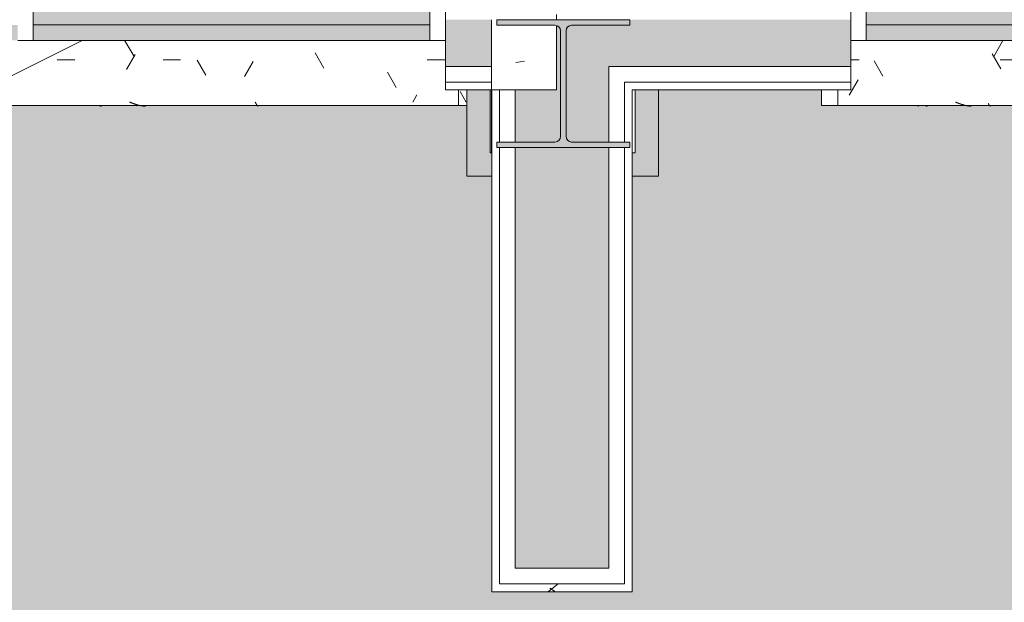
# Model space of a CAD drawing. Header units: millimetres. Extents: x -18260 to 188148, y -14086 to 2351883.
# Tile 500 of 592: x 66534 to 68427, y -9333 to -8213. Entities that reach past the tile are written whole.
import ezdxf

# ---------------------------------------------------------------- set-up
doc = ezdxf.new("R2010")
doc.units = ezdxf.units.MM
for name, color, linetype, lineweight in [('A-FLOR-PATT', 8, 'Continuous', 18), ('A-GLAZ', 151, 'Continuous', 9), ('A-GLAZ-SILL', 1, 'Continuous', 9), ('A-WALL', 113, 'Continuous', 18), ('A-WALL-PATT', 111, 'Continuous', 25), ('S-COLS', 52, 'Continuous', 9)]:
    doc.layers.add(name, color=color, linetype=linetype, lineweight=lineweight)
pattern_1 = [(50, (0, 0), (728.737, -63.756), [76.2, -838.2]), (355, (0, 0), (-140.972, 764.228), [60.96, -670.56]), (100.451, (60.7, -5.3), (587.77, 700.467), [64.76, -712.36]), (46.184, (0, 203.2), (1084.316, -168.17), [114.3, -1257.3]), (96.636, (90.4, 189.2), (949.61, 989.71), [97.14, -1068.54]), (351.184, (0, 203.2), (949.62, 989.7), [91.44, -1005.84]), (21, (101.6, 152.4), (606.458, -409.06), [76.2, -838.2]), (326, (101.6, 152.4), (247.208, 736.753), [60.96, -670.56]), (71.451, (152.14, 118.3), (853.668, 327.685), [64.76, -712.36]), (37.5, (0, 0), (12.3547, 338.22), [33.528, -628.904, 33.528, -647.192, -673.1]), (37.5, (0, 0), (12.3547, 338.22), [-1343.152, 33.528, -639.572]), (7.5, (0, 0), (267.279, 400.722), [33.528, -354.584, 33.528, -613.664, -256.54]), (7.5, (0, 0), (267.279, 400.722), [-1035.304, 33.528, -223.012]), (327.5, (-226.57, 0), (542.3633, -22.9153), [33.528, -220.472, 33.528, -758.952, -1051.56]), (327.5, (-226.57, 0), (542.3633, -22.9153), [-1046.48, 33.528, -1018.032]), (317.5, (-328.17, 0), (592.517, 101.707), [33.528, -296.672, 33.528, -492.76, -746.76]), (317.5, (-328.17, 0), (592.517, 101.707), [-856.488, 33.528, -713.232])]

# ---------------------------------------------------------------- blocks, each defined once
blk = doc.blocks.new('FP_111-PLANTA DE IMPERMEABILIZAÇÃO - 1 PAV_')
at = {"layer": 'A-GLAZ-SILL', "color": 90, "lineweight": 5}
blk.add_line((-1626.3, 107.5), (-1642, 107.5), dxfattribs=at)
at = {"layer": 'A-GLAZ-SILL', "lineweight": 5}
for p, q in [((-941.7, 107.5), (-941.5, 107.6)), ((-941.5, 107.6), (-941.3, 107.6)), ((-941.3, 107.6), (-941.1, 107.7)), ((-941.1, 107.7), (-940.9, 107.8)), ((-940.9, 107.8), (-940.7, 107.9)), ((-940.7, 107.9), (-940.5, 107.9)), ((-940.5, 107.9), (-940.4, 108)), ((-940.4, 108), (-940.2, 108.1)), ((-940.2, 108.1), (-940, 108.1)), ((-940, 108.1), (-939.8, 108.2)), ((-939.8, 108.2), (-939.6, 108.3)), ((-939.6, 108.3), (-939.4, 108.3)), ((-939.4, 108.3), (-939.2, 108.4)), ((-939.2, 108.4), (-939, 108.4)), ((-939, 108.4), (-938.8, 108.4)), ((-938.8, 108.4), (-938.6, 108.5)), ((-938.6, 108.5), (-938.5, 108.5)), ((-938.5, 108.5), (-938.3, 108.5)), ((-938.3, 108.5), (-938.1, 108.6)), ((-938.1, 108.6), (-937.9, 108.6)), ((-937.9, 108.6), (-937.7, 108.6)), ((-937.7, 108.6), (-937.5, 108.6)), ((-937.5, 108.6), (-937.3, 108.6)), ((-937.3, 108.6), (-937.1, 108.7)), ((-937.1, 108.7), (-936.9, 108.7))]:
    blk.add_line(p, q, dxfattribs=at)
blk = doc.blocks.new('CC_PEITORIL - PEITORIL-V110-PLANTA DE IMPERMEABILIZAÇÃO - 1 PAV_')
at = {"layer": 'A-GLAZ-SILL', "lineweight": 5}
h = blk.add_hatch(dxfattribs=at)
h.set_pattern_fill('FP_58', color=256, style=0, pattern_type=2)
h.set_pattern_definition([(180, (13961.38, -8270.33), (-406.4, -101.6), [33.528, -271.272, 33.528, -1896.872]), (180, (13961.38, -8270.33), (-406.4, -101.6), [-338.328, -271.272, 33.528, -576.072, -1016]), (180, (13961.38, -8270.33), (-406.4, -101.6), [-1219.2, 33.528, -271.272, 33.528, -677.672]), (180, (13961.38, -8270.33), (-406.4, -101.6), [-1557.528, -169.672, 33.528, -474.472]), (300, (13808.98, -8321.13), (291.1882, -301.1527), [33.528, -271.272, 33.528, -1896.872]), (300, (13808.98, -8321.13), (291.1882, -301.1527), [-338.328, -271.272, 33.528, -576.072, -1016]), (300, (13808.98, -8321.13), (291.1882, -301.1527), [-1219.2, 33.528, -271.272, 33.528, -677.672]), (300, (13808.98, -8321.13), (291.1882, -301.1527), [-1557.528, -169.672, 33.528, -474.472]), (60, (13758.18, -8524.33), (115.2118, 402.7527), [33.528, -271.272, 33.528, -271.272, -1625.6]), (60, (13758.18, -8524.33), (115.2118, 402.7527), [-609.6, 33.528, -576.072, 33.528, -271.272, -711.2]), (60, (13758.18, -8524.33), (115.2118, 402.7527), [-1524, 33.528, -169.672, 33.528, -474.472])])
h.paths.add_polyline_path([(-1642, 101), (-1642, 77.5), (-1626.3, 78), (-1626.3, 101)])
h.paths.add_polyline_path([(1623.7, 101), (1623.7, 77.5), (1644.5, 77.5), (1644.5, 101)])
h = blk.add_hatch(dxfattribs=at)
h.set_pattern_fill('FP_59', color=256, style=0, pattern_type=2)
h.set_pattern_definition([(36.87, (13326.38, -9857.83), (-4762.4943, -3175.0085), [793.75, -7143.75]), (26.565, (12373.9, -9381.6), (1587.5, 1587.5), [1774.88, -1774.88]), (18.435, (12373.9, -8587.83), (3174.997, 1587.503), [1004.02, -4016.09])])
h.paths.add_polyline_path([(-1642, 101), (-1642, 77.5), (-1626.3, 78), (-1626.3, 101)])
h.paths.add_polyline_path([(1623.7, 101), (1623.7, 77.5), (1644.5, 77.5), (1644.5, 101)])
at = {"layer": 'A-GLAZ', "color": 90, "lineweight": 5}
blk.add_blockref('FP_111-PLANTA DE IMPERMEABILIZAÇÃO - 1 PAV_', (0, 0), dxfattribs=at)
blk = doc.blocks.new('FP_113-PLANTA DE IMPERMEABILIZAÇÃO - 1 PAV_')
at = {"layer": 'A-GLAZ-SILL', "lineweight": 5}
for p, q in [((1469.8, 107.5), (1470, 107.6)), ((1470, 107.6), (1470.2, 107.6)), ((1470.2, 107.6), (1470.4, 107.7)), ((1470.4, 107.7), (1470.6, 107.8)), ((1470.6, 107.8), (1470.8, 107.9)), ((1470.8, 107.9), (1471, 107.9)), ((1471, 107.9), (1471.2, 108)), ((1471.2, 108), (1471.3, 108.1)), ((1471.3, 108.1), (1471.5, 108.1)), ((1471.5, 108.1), (1471.7, 108.2)), ((1471.7, 108.2), (1471.9, 108.3)), ((1471.9, 108.3), (1472.1, 108.3)), ((1472.1, 108.3), (1472.3, 108.4)), ((1472.3, 108.4), (1472.5, 108.4)), ((1472.5, 108.4), (1472.7, 108.4)), ((1472.7, 108.4), (1472.9, 108.5)), ((1472.9, 108.5), (1473, 108.5)), ((1473, 108.5), (1473.2, 108.5)), ((1473.2, 108.5), (1473.4, 108.6)), ((1473.4, 108.6), (1473.6, 108.6)), ((1473.6, 108.6), (1473.8, 108.6)), ((1473.8, 108.6), (1474, 108.6)), ((1474, 108.6), (1474.2, 108.6)), ((1474.2, 108.6), (1474.4, 108.7)), ((1474.4, 108.7), (1474.6, 108.7)), ((1487.8, 107.5), (1488, 107.6)), ((1488, 107.6), (1488.1, 107.8)), ((1488.1, 107.8), (1488.2, 107.9)), ((1488.2, 107.9), (1488.3, 108)), ((1488.3, 108), (1488.5, 108.1)), ((1488.5, 108.1), (1488.6, 108.2)), ((1488.6, 108.2), (1488.7, 108.3)), ((1488.7, 108.3), (1488.9, 108.4)), ((1488.9, 108.4), (1489, 108.4)), ((1489, 108.4), (1489.1, 108.5)), ((1489.1, 108.5), (1489.3, 108.5)), ((1489.3, 108.5), (1489.4, 108.6)), ((1489.4, 108.6), (1489.5, 108.6)), ((1489.5, 108.6), (1489.7, 108.6)), ((1489.7, 108.6), (1489.8, 108.7))]:
    blk.add_line(p, q, dxfattribs=at)
at = {"layer": 'A-GLAZ-SILL', "color": 90, "lineweight": 5}
blk.add_line((1675, 107.5), (1644, 107.5), dxfattribs=at)
blk = doc.blocks.new('CC_PEITORIL - PEITORIL-V112-PLANTA DE IMPERMEABILIZAÇÃO - 1 PAV_')
at = {"layer": 'A-GLAZ-SILL', "lineweight": 5}
h = blk.add_hatch(dxfattribs=at)
h.set_pattern_fill('FP_61', color=256, style=0, pattern_type=2)
h.set_pattern_definition([(180, (17960.39, -8270.33), (-406.4, -101.6), [33.528, -271.272, 33.528, -1896.872]), (180, (17960.39, -8270.33), (-406.4, -101.6), [-338.328, -271.272, 33.528, -576.072, -1016]), (180, (17960.39, -8270.33), (-406.4, -101.6), [-1219.2, 33.528, -271.272, 33.528, -677.672]), (180, (17960.39, -8270.33), (-406.4, -101.6), [-1557.528, -169.672, 33.528, -474.472]), (300, (17807.99, -8321.13), (291.1882, -301.1527), [33.528, -271.272, 33.528, -1896.872]), (300, (17807.99, -8321.13), (291.1882, -301.1527), [-338.328, -271.272, 33.528, -576.072, -1016]), (300, (17807.99, -8321.13), (291.1882, -301.1527), [-1219.2, 33.528, -271.272, 33.528, -677.672]), (300, (17807.99, -8321.13), (291.1882, -301.1527), [-1557.528, -169.672, 33.528, -474.472]), (60, (17757.19, -8524.33), (115.2118, 402.7527), [33.528, -271.272, 33.528, -271.272, -1625.6]), (60, (17757.19, -8524.33), (115.2118, 402.7527), [-609.6, 33.528, -576.072, 33.528, -271.272, -711.2]), (60, (17757.19, -8524.33), (115.2118, 402.7527), [-1524, 33.528, -169.672, 33.528, -474.472])])
h.paths.add_polyline_path([(-1675, 101), (-1675, 77.5), (-1606, 77.8), (-1606, 101), (-1626.6, 101)])
h.paths.add_polyline_path([(1675, 101), (1644, 100.8), (1644, 77.5), (1675, 77.5), (1675, 79)])
h = blk.add_hatch(dxfattribs=at)
h.set_pattern_fill('FP_62', color=256, style=0, pattern_type=2)
h.set_pattern_definition([(36.87, (17325.4, -9857.83), (-4762.4943, -3175.0085), [793.75, -7143.75]), (26.565, (16372.9, -9381.6), (1587.501, 1587.5), [1774.88, -1774.88]), (18.435, (16372.9, -8587.83), (3174.997, 1587.503), [1004.02, -4016.09])])
h.paths.add_polyline_path([(-1675, 101), (-1675, 77.5), (-1606, 77.8), (-1606, 101), (-1626.6, 101)])
h.paths.add_polyline_path([(1675, 101), (1644, 100.8), (1644, 77.5), (1675, 77.5), (1675, 79)])
at = {"layer": 'A-GLAZ-SILL', "color": 90, "lineweight": 5}
for p in [(1675, 107.5), (1675, 77.5)]:
    blk.add_line(p, (1675, 101), dxfattribs=at)
at = {"layer": 'A-GLAZ', "color": 90, "lineweight": 5}
blk.add_blockref('FP_113-PLANTA DE IMPERMEABILIZAÇÃO - 1 PAV_', (0, 0), dxfattribs=at)
blk = doc.blocks.new('CC_JANELA MAXIM-AR_4 FOLHAS VIDRO - 3_20 x 1_20-V148-PLANTA DE IMPERMEABILIZAÇÃO - 1 PAV_')
at = {"layer": 'A-GLAZ', "lineweight": 5}
h = blk.add_hatch(color=251, dxfattribs=at)
h.paths.add_polyline_path([(-22.5, -17.5), (-777.5, -17.5), (-777.5, -47.5), (-15, -47.5), (-15, -17.5)])
h.paths.add_polyline_path([(1451.7, -17.5), (807.5, -17.5), (807.5, -47.5), (1570, -47.5), (1570, -17.5)])
h.paths.add_polyline_path([(777.5, -17.5), (15, -17.5), (15, -47.5), (777.5, -47.5), (777.5, -39.5)])
h.paths.add_polyline_path([(-1496.6, -17.5), (-1570, -17.5), (-1570, -47.5), (-807.5, -47.5), (-807.5, -17.5), (-907, -17.5)])
blk.add_hatch(color=251, dxfattribs=at).paths.add_polyline_path([(-1533.2, -47.5), (-1570, -47.5), (-1570, -77.5), (-807.5, -77.5), (-807.5, -47.5), (-1496.6, -47.5)])
at = {"layer": 'A-GLAZ', "color": 130}
for p, q in [((-1600, -17.5), (-1600, -77.5)), ((-1570, -17.5), (-1600, -17.5)), ((-1570, -47.5), (-1570, -17.5)), ((-777.5, -17.5), (-807.5, -17.5)), ((-807.5, -17.5), (-807.5, -47.5))]:
    blk.add_line(p, q, dxfattribs=at)
at = {"layer": 'A-GLAZ', "color": 90, "lineweight": 5}
for p, q in [((-807.5, -17.5), (-1570, -17.5)), ((-1570, -77.5), (-1570, -47.5)), ((-807.5, -47.5), (-1570, -47.5)), ((-807.5, -77.5), (-807.5, -47.5))]:
    blk.add_line(p, q, dxfattribs=at)
blk = doc.blocks.new('CC_JANELA MAXIM-AR_4 FOLHAS VIDRO - 3_20 x 1_20-V149-PLANTA DE IMPERMEABILIZAÇÃO - 1 PAV_')
at = {"layer": 'A-GLAZ', "lineweight": 5}
h = blk.add_hatch(color=251, dxfattribs=at)
h.paths.add_polyline_path([(-466.2, -17.5), (-777.5, -17.5), (-777.5, -47.5), (-15, -47.5), (-15, -17.5), (-361.3, -17.5)])
h.paths.add_polyline_path([(1302.8, -17.5), (807.5, -17.5), (807.5, -47.5), (1570, -47.5), (1570, -17.5)])
h.paths.add_polyline_path([(777.5, -17.5), (15, -17.5), (15, -47.5), (777.5, -47.5), (777.5, -39.5)])
h.paths.add_polyline_path([(-1350.7, -17.5), (-1570, -17.5), (-1570, -47.5), (-807.5, -47.5), (-807.5, -17.5), (-1055.9, -17.5)])
blk.add_hatch(color=251, dxfattribs=at).paths.add_polyline_path([(1570, -47.5), (807.5, -47.5), (807.5, -77.5), (1570, -77.5)])
at = {"layer": 'A-GLAZ', "color": 90, "lineweight": 5}
for p, q in [((1570, -17.5), (807.5, -17.5)), ((1570, -47.5), (807.5, -47.5)), ((1570, -77.5), (1570, -47.5))]:
    blk.add_line(p, q, dxfattribs=at)
at = {"layer": 'A-GLAZ', "color": 130}
for p, q in [((1600, -17.5), (1570, -17.5)), ((1570, -17.5), (1570, -47.5)), ((1600, -77.5), (1600, -17.5))]:
    blk.add_line(p, q, dxfattribs=at)
blk = doc.blocks.new('FP_192-PLANTA DE IMPERMEABILIZAÇÃO - 1 PAV_')
at = {"layer": 'A-GLAZ-SILL', "color": 90, "lineweight": 5}
blk.add_line((1625, 107.5), (-1625, 107.5), dxfattribs=at)
at = {"layer": 'A-GLAZ-SILL', "lineweight": 5}
for p, q in [((1331, 108.7), (1331.1, 108.6)), ((1331.1, 108.6), (1331.2, 108.6)), ((1331.2, 108.6), (1331.4, 108.6)), ((1331.4, 108.6), (1331.5, 108.5)), ((1331.5, 108.5), (1331.6, 108.5)), ((1331.6, 108.5), (1331.8, 108.4)), ((1331.8, 108.4), (1331.9, 108.4)), ((1331.9, 108.4), (1332, 108.3)), ((1332, 108.3), (1332.2, 108.2)), ((1332.2, 108.2), (1332.3, 108.1)), ((1332.3, 108.1), (1332.4, 108)), ((1332.4, 108), (1332.5, 107.9)), ((1332.5, 107.9), (1332.7, 107.8)), ((1332.7, 107.8), (1332.8, 107.6)), ((1332.8, 107.6), (1332.9, 107.5)), ((1332.9, 107.5), (1333.1, 107.4)), ((1333.1, 107.4), (1333.2, 107.2)), ((1333.2, 107.2), (1333.3, 107.1)), ((1333.3, 107.1), (1333.5, 106.9)), ((1333.5, 106.9), (1333.6, 106.7)), ((1333.6, 106.7), (1333.7, 106.5)), ((1333.7, 106.5), (1333.9, 106.3)), ((1333.9, 106.3), (1334, 106.2)), ((1334, 106.2), (1334.1, 106)), ((1334.1, 106), (1334.2, 105.7)), ((1334.2, 105.7), (1334.4, 105.5)), ((1334.4, 105.5), (1334.5, 105.3)), ((1334.5, 105.3), (1334.6, 105.1)), ((1334.6, 105.1), (1334.8, 104.9)), ((1334.8, 104.9), (1334.9, 104.6)), ((1334.9, 104.6), (1335, 104.4)), ((1335, 104.4), (1335.2, 104.2)), ((1335.2, 104.2), (1335.3, 103.9)), ((1335.3, 103.9), (1335.4, 103.7)), ((1368.3, 108.7), (1368.6, 108.7)), ((1368.6, 108.7), (1369, 108.7)), ((1369, 108.7), (1369.3, 108.6)), ((1369.3, 108.6), (1369.7, 108.6)), ((1369.7, 108.6), (1370.1, 108.6)), ((1370.1, 108.6), (1370.4, 108.6)), ((1370.4, 108.6), (1370.8, 108.6)), ((1370.8, 108.6), (1371.1, 108.6)), ((1371.1, 108.6), (1371.5, 108.5)), ((1371.5, 108.5), (1371.8, 108.5)), ((1371.8, 108.5), (1372.2, 108.5)), ((1372.2, 108.5), (1372.6, 108.4)), ((1372.6, 108.4), (1372.9, 108.4)), ((1372.9, 108.4), (1373.3, 108.4)), ((1373.3, 108.4), (1373.6, 108.3)), ((1373.6, 108.3), (1374, 108.3)), ((1374, 108.3), (1374.3, 108.3)), ((1374.3, 108.3), (1374.7, 108.2)), ((1374.7, 108.2), (1375.1, 108.2)), ((1375.1, 108.2), (1375.4, 108.1)), ((1375.4, 108.1), (1375.8, 108.1)), ((1375.8, 108.1), (1376.1, 108)), ((1376.1, 108), (1376.5, 107.9)), ((1376.5, 107.9), (1376.8, 107.9)), ((1376.8, 107.9), (1377.2, 107.8)), ((1377.2, 107.8), (1377.5, 107.7)), ((1377.5, 107.7), (1377.9, 107.7)), ((1377.9, 107.7), (1378.3, 107.6)), ((1378.3, 107.6), (1378.6, 107.5)), ((1378.6, 107.5), (1379, 107.5)), ((1379, 107.5), (1379.3, 107.4)), ((1379.3, 107.4), (1379.7, 107.3)), ((1379.7, 107.3), (1380, 107.2)), ((1380, 107.2), (1380.4, 107.1)), ((1380.4, 107.1), (1380.8, 107.1)), ((1380.8, 107.1), (1381.1, 107)), ((1381.1, 107), (1381.5, 106.9)), ((1381.5, 106.9), (1381.8, 106.8)), ((1381.8, 106.8), (1382.2, 106.7)), ((1382.2, 106.7), (1382.5, 106.6)), ((1382.5, 106.6), (1382.9, 106.5)), ((1382.9, 106.5), (1383.3, 106.4)), ((1383.3, 106.4), (1383.6, 106.3)), ((1383.6, 106.3), (1384, 106.2)), ((1384, 106.2), (1384.3, 106.1)), ((1384.3, 106.1), (1384.7, 106)), ((1384.7, 106), (1385, 105.9)), ((1385, 105.9), (1385.4, 105.8)), ((1385.4, 105.8), (1385.8, 105.7)), ((1385.8, 105.7), (1386.1, 105.6)), ((1386.1, 105.6), (1386.5, 105.5)), ((1386.5, 105.5), (1386.8, 105.3)), ((1386.8, 105.3), (1387.2, 105.2)), ((1387.2, 105.2), (1387.5, 105.1)), ((1387.5, 105.1), (1387.9, 105)), ((1387.9, 105), (1388.2, 104.9)), ((1388.2, 104.9), (1388.6, 104.7)), ((1388.6, 104.7), (1389, 104.6)), ((1389, 104.6), (1389.3, 104.5)), ((1389.3, 104.5), (1389.7, 104.4)), ((1389.7, 104.4), (1390, 104.2)), ((1390, 104.2), (1390.4, 104.1)), ((1390.4, 104.1), (1390.7, 104)), ((1390.7, 104), (1391.1, 103.9)), ((1391.1, 103.9), (1391.5, 103.7)), ((1391.5, 103.7), (1391.8, 103.6)), ((1391.8, 103.6), (1392.2, 103.5)), ((1392.2, 103.5), (1392.5, 103.3)), ((1392.5, 103.3), (1392.9, 103.2)), ((1392.9, 103.2), (1393.2, 103.1)), ((1393.2, 103.1), (1393.6, 102.9)), ((1393.6, 102.9), (1394, 102.8)), ((1394, 102.8), (1394.3, 102.7)), ((1394.3, 102.7), (1394.7, 102.5)), ((1394.7, 102.5), (1395, 102.4)), ((1395, 102.4), (1395.4, 102.2)), ((1395.4, 102.2), (1395.7, 102.1)), ((1395.7, 102.1), (1396.1, 102)), ((1396.1, 102), (1396.4, 101.8)), ((1396.4, 101.8), (1396.8, 101.7)), ((1396.8, 101.7), (1397.2, 101.6)), ((1397.2, 101.6), (1397.5, 101.4)), ((1397.5, 101.4), (1397.9, 101.3)), ((1397.9, 101.3), (1398.2, 101.1)), ((1398.2, 101.1), (1398.6, 101))]:
    blk.add_line(p, q, dxfattribs=at)
blk = doc.blocks.new('CC_PEITORIL - PEITORIL-V191-PLANTA DE IMPERMEABILIZAÇÃO - 1 PAV_')
at = {"layer": 'A-GLAZ-SILL', "lineweight": 5}
h = blk.add_hatch(dxfattribs=at)
h.set_pattern_fill('FP_196', color=256, style=0, pattern_type=2)
h.set_pattern_definition([(180, (17941.38, -8270.33), (-406.4, -101.6), [33.528, -271.272, 33.528, -1896.872]), (180, (17941.38, -8270.33), (-406.4, -101.6), [-338.328, -271.272, 33.528, -576.072, -1016]), (180, (17941.38, -8270.33), (-406.4, -101.6), [-1219.2, 33.528, -271.272, 33.528, -677.672]), (180, (17941.38, -8270.33), (-406.4, -101.6), [-1557.528, -169.672, 33.528, -474.472]), (300, (17788.99, -8321.13), (291.1882, -301.1527), [33.528, -271.272, 33.528, -1896.872]), (300, (17788.99, -8321.13), (291.1882, -301.1527), [-338.328, -271.272, 33.528, -576.072, -1016]), (300, (17788.99, -8321.13), (291.1882, -301.1527), [-1219.2, 33.528, -271.272, 33.528, -677.672]), (300, (17788.99, -8321.13), (291.1882, -301.1527), [-1557.528, -169.672, 33.528, -474.472]), (60, (17738.19, -8524.33), (115.2118, 402.7527), [33.528, -271.272, 33.528, -271.272, -1625.6]), (60, (17738.19, -8524.33), (115.2118, 402.7527), [-609.6, 33.528, -576.072, 33.528, -271.272, -711.2]), (60, (17738.19, -8524.33), (115.2118, 402.7527), [-1524, 33.528, -169.672, 33.528, -474.472])])
h.paths.add_polyline_path([(1625, 101), (-1625, 101), (-1625, 77.5), (-1600, 77.5), (-1600, -17.5), (1600, -17.5), (1600, 77.5), (1625, 77.5), (1625, 100.8)])
h = blk.add_hatch(dxfattribs=at)
h.set_pattern_fill('FP_197', color=256, style=0, pattern_type=2)
h.set_pattern_definition([(36.87, (17306.4, -9857.83), (-4762.4943, -3175.0085), [793.75, -7143.75]), (26.565, (16353.9, -9381.6), (1587.501, 1587.5), [1774.88, -1774.88]), (18.435, (16353.9, -8587.83), (3174.997, 1587.503), [1004.02, -4016.09])])
h.paths.add_polyline_path([(1625, 101), (-1625, 101), (-1625, 77.5), (-1600, 77.5), (-1600, -17.5), (1600, -17.5), (1600, 77.5), (1625, 77.5), (1625, 100.8)])
at = {"layer": 'A-GLAZ-SILL', "color": 90, "lineweight": 5}
for p in [(1625, 107.5), (1625, 77.5)]:
    blk.add_line(p, (1625, 101), dxfattribs=at)
at = {"layer": 'A-GLAZ', "color": 90, "lineweight": 5}
blk.add_blockref('FP_192-PLANTA DE IMPERMEABILIZAÇÃO - 1 PAV_', (0, 0), dxfattribs=at)
blk = doc.blocks.new('FP_194-PLANTA DE IMPERMEABILIZAÇÃO - 1 PAV_')
at = {"layer": 'A-GLAZ-SILL', "color": 90, "lineweight": 5}
blk.add_line((1625, 107.5), (-1625, 107.5), dxfattribs=at)
at = {"layer": 'A-GLAZ-SILL', "lineweight": 5}
for p, q in [((-1240, 108.7), (-1239.8, 108.6)), ((-1239.8, 108.6), (-1239.7, 108.6)), ((-1239.7, 108.6), (-1239.6, 108.6)), ((-1239.6, 108.6), (-1239.4, 108.5)), ((-1239.4, 108.5), (-1239.3, 108.5)), ((-1239.3, 108.5), (-1239.2, 108.4)), ((-1239.2, 108.4), (-1239, 108.4)), ((-1239, 108.4), (-1238.9, 108.3)), ((-1238.9, 108.3), (-1238.8, 108.2)), ((-1238.8, 108.2), (-1238.6, 108.1)), ((-1238.6, 108.1), (-1238.5, 108)), ((-1238.5, 108), (-1238.4, 107.9)), ((-1238.4, 107.9), (-1238.3, 107.8)), ((-1238.3, 107.8), (-1238.1, 107.6)), ((-1238.1, 107.6), (-1238, 107.5)), ((-1238, 107.5), (-1237.9, 107.4)), ((-1237.9, 107.4), (-1237.7, 107.2)), ((-1237.7, 107.2), (-1237.6, 107)), ((-1237.6, 107), (-1237.5, 106.9)), ((-1237.5, 106.9), (-1237.3, 106.7)), ((-1237.3, 106.7), (-1237.2, 106.5)), ((-1237.2, 106.5), (-1237.1, 106.3)), ((-1237.1, 106.3), (-1236.9, 106.1)), ((-1236.9, 106.1), (-1236.8, 105.9)), ((-1236.8, 105.9), (-1236.7, 105.7)), ((-1236.7, 105.7), (-1236.5, 105.5)), ((-1236.5, 105.5), (-1236.4, 105.3)), ((-1236.4, 105.3), (-1236.3, 105.1)), ((-1236.3, 105.1), (-1236.2, 104.8)), ((-1236.2, 104.8), (-1236, 104.6)), ((-1236, 104.6), (-1235.9, 104.4)), ((-1235.9, 104.4), (-1235.8, 104.1)), ((-1235.8, 104.1), (-1235.6, 103.9)), ((-1235.6, 103.9), (-1235.5, 103.6)), ((-1235.5, 103.6), (-1235.4, 103.4)), ((-1235.4, 103.4), (-1235.2, 103.1)), ((-1235.2, 103.1), (-1235.1, 102.8)), ((-1235.1, 102.8), (-1235, 102.6)), ((-1235, 102.6), (-1234.8, 102.3)), ((-1234.8, 102.3), (-1234.7, 102.1)), ((-1234.7, 102.1), (-1234.6, 101.8)), ((-1234.6, 101.8), (-1234.4, 101.5)), ((-1234.4, 101.5), (-1234.3, 101.3)), ((-1234.3, 101.3), (-1234.2, 101)), ((-1023, 108.7), (-1022.6, 108.7)), ((-1022.6, 108.7), (-1022.3, 108.7)), ((-1022.3, 108.7), (-1021.9, 108.6)), ((-1021.9, 108.6), (-1021.5, 108.6)), ((-1021.5, 108.6), (-1021.2, 108.6)), ((-1021.2, 108.6), (-1020.8, 108.6)), ((-1020.8, 108.6), (-1020.5, 108.6)), ((-1020.5, 108.6), (-1020.1, 108.6)), ((-1020.1, 108.6), (-1019.8, 108.5)), ((-1019.8, 108.5), (-1019.4, 108.5)), ((-1019.4, 108.5), (-1019, 108.5)), ((-1019, 108.5), (-1018.7, 108.4)), ((-1018.7, 108.4), (-1018.3, 108.4)), ((-1018.3, 108.4), (-1018, 108.4)), ((-1018, 108.4), (-1017.6, 108.3)), ((-1017.6, 108.3), (-1017.3, 108.3)), ((-1017.3, 108.3), (-1016.9, 108.3)), ((-1016.9, 108.3), (-1016.5, 108.2)), ((-1016.5, 108.2), (-1016.2, 108.2)), ((-1016.2, 108.2), (-1015.8, 108.1)), ((-1015.8, 108.1), (-1015.5, 108.1)), ((-1015.5, 108.1), (-1015.1, 108)), ((-1015.1, 108), (-1014.8, 107.9)), ((-1014.8, 107.9), (-1014.4, 107.9)), ((-1014.4, 107.9), (-1014.1, 107.8)), ((-1014.1, 107.8), (-1013.7, 107.7)), ((-1013.7, 107.7), (-1013.3, 107.7)), ((-1013.3, 107.7), (-1013, 107.6)), ((-1013, 107.6), (-1012.6, 107.5)), ((-1012.6, 107.5), (-1012.3, 107.5)), ((-1012.3, 107.5), (-1011.9, 107.4)), ((-1011.9, 107.4), (-1011.6, 107.3)), ((-1011.6, 107.3), (-1011.2, 107.2)), ((-1011.2, 107.2), (-1010.8, 107.1)), ((-1010.8, 107.1), (-1010.5, 107.1)), ((-1010.5, 107.1), (-1010.1, 107)), ((-1010.1, 107), (-1009.8, 106.9)), ((-1009.8, 106.9), (-1009.4, 106.8)), ((-1009.4, 106.8), (-1009.1, 106.7)), ((-1009.1, 106.7), (-1008.7, 106.6)), ((-1008.7, 106.6), (-1008.3, 106.5)), ((-1008.3, 106.5), (-1008, 106.4)), ((-1008, 106.4), (-1007.6, 106.3)), ((-1007.6, 106.3), (-1007.3, 106.2)), ((-1007.3, 106.2), (-1006.9, 106.1)), ((-1006.9, 106.1), (-1006.6, 106)), ((-1006.6, 106), (-1006.2, 105.9)), ((-1006.2, 105.9), (-1005.9, 105.8)), ((-1005.9, 105.8), (-1005.5, 105.7)), ((-1005.5, 105.7), (-1005.1, 105.6)), ((-1005.3, 108.7), (-1005.2, 108.6)), ((-1005.2, 108.6), (-1005.1, 108.6)), ((-1005.1, 105.6), (-1004.8, 105.5)), ((-1004.8, 105.5), (-1004.4, 105.3)), ((-1004.4, 105.3), (-1004.1, 105.2)), ((-1004.1, 105.2), (-1003.7, 105.1)), ((-1003.7, 105.1), (-1003.4, 105)), ((-1003.4, 105), (-1003, 104.9)), ((-1003, 104.9), (-1002.6, 104.7)), ((-1002.6, 104.7), (-1002.3, 104.6)), ((-1002.3, 104.6), (-1001.9, 104.5)), ((-1001.9, 104.5), (-1001.6, 104.4)), ((-1001.6, 104.4), (-1001.2, 104.2)), ((-1001.2, 104.2), (-1000.9, 104.1)), ((-1000.9, 104.1), (-1000.5, 104)), ((-1000.5, 104), (-1000.1, 103.9)), ((-1000.1, 103.9), (-999.8, 103.7)), ((-999.8, 103.7), (-999.4, 103.6)), ((-999.4, 103.6), (-999.1, 103.5)), ((-999.1, 103.5), (-998.7, 103.3)), ((-998.7, 103.3), (-998.4, 103.2)), ((-998.4, 103.2), (-998, 103.1)), ((-998, 103.1), (-997.6, 102.9)), ((-997.6, 102.9), (-997.3, 102.8)), ((-997.3, 102.8), (-996.9, 102.7)), ((-996.9, 102.7), (-996.6, 102.5)), ((-996.6, 102.5), (-996.2, 102.4)), ((-996.2, 102.4), (-995.9, 102.2)), ((-995.9, 102.2), (-995.5, 102.1)), ((-995.5, 102.1), (-995.2, 102)), ((-995.2, 102), (-994.8, 101.8)), ((-994.8, 101.8), (-994.4, 101.7)), ((-994.4, 101.7), (-994.1, 101.6)), ((-994.1, 101.6), (-993.7, 101.4)), ((-993.7, 101.4), (-993.4, 101.3)), ((-993.4, 101.3), (-993, 101.1)), ((-993, 101.1), (-992.7, 101))]:
    blk.add_line(p, q, dxfattribs=at)
blk = doc.blocks.new('CC_PEITORIL - PEITORIL-V193-PLANTA DE IMPERMEABILIZAÇÃO - 1 PAV_')
at = {"layer": 'A-GLAZ-SILL', "lineweight": 5}
h = blk.add_hatch(dxfattribs=at)
h.set_pattern_fill('FP_198', color=256, style=0, pattern_type=2)
h.set_pattern_definition([(180, (13962.64, -8270.33), (-406.4, -101.6), [33.528, -271.272, 33.528, -1896.872]), (180, (13962.64, -8270.33), (-406.4, -101.6), [-338.328, -271.272, 33.528, -576.072, -1016]), (180, (13962.64, -8270.33), (-406.4, -101.6), [-1219.2, 33.528, -271.272, 33.528, -677.672]), (180, (13962.64, -8270.33), (-406.4, -101.6), [-1557.528, -169.672, 33.528, -474.472]), (300, (13810.24, -8321.13), (291.1882, -301.1527), [33.528, -271.272, 33.528, -1896.872]), (300, (13810.24, -8321.13), (291.1882, -301.1527), [-338.328, -271.272, 33.528, -576.072, -1016]), (300, (13810.24, -8321.13), (291.1882, -301.1527), [-1219.2, 33.528, -271.272, 33.528, -677.672]), (300, (13810.24, -8321.13), (291.1882, -301.1527), [-1557.528, -169.672, 33.528, -474.472]), (60, (13759.43, -8524.33), (115.2118, 402.7527), [33.528, -271.272, 33.528, -271.272, -1625.6]), (60, (13759.43, -8524.33), (115.2118, 402.7527), [-609.6, 33.528, -576.072, 33.528, -271.272, -711.2]), (60, (13759.43, -8524.33), (115.2118, 402.7527), [-1524, 33.528, -169.672, 33.528, -474.472])])
h.paths.add_polyline_path([(1625, 101), (-1625, 101), (-1625, 77.5), (-1600, 76.7), (-1600, -17.5), (1600, -17.5), (1600, 77.5), (1625, 77.5), (1625, 100.6)])
h = blk.add_hatch(dxfattribs=at)
h.set_pattern_fill('FP_199', color=256, style=0, pattern_type=2)
h.set_pattern_definition([(36.87, (13327.64, -9857.83), (-4762.4943, -3175.0085), [793.75, -7143.75]), (26.565, (12375.1, -9381.6), (1587.5, 1587.5), [1774.88, -1774.88]), (18.435, (12375.14, -8587.83), (3174.997, 1587.503), [1004.02, -4016.09])])
h.paths.add_polyline_path([(1625, 101), (-1625, 101), (-1625, 77.5), (-1600, 76.7), (-1600, -17.5), (1600, -17.5), (1600, 77.5), (1625, 77.5), (1625, 100.6)])
at = {"layer": 'A-GLAZ-SILL', "color": 90, "lineweight": 5}
for q in [(-1625, 107.5), (-1625, 77.5)]:
    blk.add_line((-1625, 101), q, dxfattribs=at)
at = {"layer": 'A-GLAZ', "color": 90, "lineweight": 5}
blk.add_blockref('FP_194-PLANTA DE IMPERMEABILIZAÇÃO - 1 PAV_', (0, 0), dxfattribs=at)
blk = doc.blocks.new('_ARQPWR_Pilar perfil I - _TP01-4283042-PLANTA DE IMPERMEABILIZAÇÃO - 1 PAV_')
at = {"layer": 'S-COLS', "lineweight": 5}
blk.add_hatch(color=256, dxfattribs=at).paths.add_polyline_path([(110, -123), (128, -123), (128, -112.3), (16, -112.3), (8.5, -109.2), (5.3, -101.6), (5.3, 101.6), (8.5, 109.2), (16, 112.3), (128, 112.3), (128, 123), (-128, 122.1), (-128, 112.3), (-16.1, 112.3), (-8.5, 109.2), (-5.4, 101.6), (-5.9, -102.9), (-10, -109.8), (-16.1, -112.3), (-128, -112.4), (-128, -123), (107.5, -123)])
at = {"layer": 'S-COLS', "color": 90, "lineweight": 5}
for p, q in [((128, 123), (-128, 123)), ((-128, 123), (-128, 112.3)), ((128, 112.3), (128, 123)), ((-128, 112.3), (-16.1, 112.3)), ((-5.4, 101.6), (-5.4, -101.6)), ((5.3, -101.6), (5.3, 101.6)), ((16, 112.3), (128, 112.3)), ((-16.1, -112.3), (-128, -112.3)), ((-128, -112.3), (-128, -123)), ((128, -112.3), (16, -112.3)), ((128, -123), (128, -112.3)), ((-128, -123), (128, -123))]:
    blk.add_line(p, q, dxfattribs=at)
for centre, start, end in [((-16.1, 101.6), 0, 90), ((16, 101.6), 90, 180), ((-16.1, -101.6), 270, 0), ((16, -101.6), 180, 270)]:
    blk.add_arc(centre, 10.7, start, end, dxfattribs=at)
blk = doc.blocks.new('_ARQPWR_Pilar perfil I - _TP01-V227-PLANTA DE IMPERMEABILIZAÇÃO - 1 PAV_')
at = {"layer": 'S-COLS', "color": 90, "lineweight": 5}
for p, q in [((128, 123), (-128, 123)), ((-128, 123), (-128, 112.3)), ((128, 112.3), (128, 123)), ((-128, 112.3), (-16.05, 112.3)), ((-5.35, 101.6), (-5.35, -101.6)), ((5.35, -101.6), (5.35, 101.6)), ((16.05, 112.3), (128, 112.3)), ((-16.05, -112.3), (-128, -112.3)), ((-128, -112.3), (-128, -123)), ((128, -112.3), (16.05, -112.3)), ((128, -123), (128, -112.3)), ((-128, -123), (128, -123))]:
    blk.add_line(p, q, dxfattribs=at)
for centre, start, end in [((-16.05, 101.6), 0, 90), ((16.05, 101.6), 90, 180), ((-16.05, -101.6), 270, 0), ((16.05, -101.6), 180, 270)]:
    blk.add_arc(centre, 10.7, start, end, dxfattribs=at)
blk = doc.blocks.new('FX-PNC-PILAR-TP3 - FX-PNC-PILAR-TP01-4319920-PLANTA DE IMPERMEABILIZAÇÃO - 1 PAV_')
at = {"layer": 'A-WALL-PATT', "lineweight": 5}
h = blk.add_hatch(dxfattribs=at)
h.set_pattern_fill('FP_103', color=55, style=0, pattern_type=2)
h.set_pattern_definition([(50, (2e-05, -3e-05), (364.368, -31.8783), [38.1, -419.1]), (355, (2e-05, -3e-05), (-70.486, 382.113), [30.48, -335.28]), (100.451, (30.36, -2.66), (293.885, 350.2334), [32.38, -356.18]), (46.184, (2e-05, 101.6), (542.158, -84.086), [57.15, -628.65]), (96.636, (45.2, 94.6), (474.805, 494.855), [48.57, -534.27]), (351.184, (2e-05, 101.6), (474.81, 494.85), [45.72, -502.92]), (21, (50.8, 76.2), (303.2285, -204.5305), [38.1, -419.1]), (326, (50.8, 76.2), (123.604, 368.376), [30.48, -335.28]), (71.451, (76.07, 59.16), (426.834, 163.843), [32.38, -356.18]), (37.5, (2e-05, -3e-05), (6.1766, 169.11015), [16.764, -314.452, 16.764, -323.596, -336.55]), (37.5, (2e-05, -3e-05), (6.1766, 169.11015), [-671.576, 16.764, -319.786]), (7.5, (2e-05, -3e-05), (133.6389, 200.3615), [16.764, -177.292, 16.764, -306.832, -128.27]), (7.5, (2e-05, -3e-05), (133.6389, 200.3615), [-517.652, 16.764, -111.506]), (327.5, (-113.28, -3e-05), (271.1818, -11.4584), [16.764, -110.236, 16.764, -379.476, -525.78]), (327.5, (-113.28, -3e-05), (271.1818, -11.4584), [-523.24, 16.764, -509.016]), (317.5, (-164.08, -3e-05), (296.2585, 50.853), [16.764, -148.336, 16.764, -246.38, -373.38]), (317.5, (-164.08, -3e-05), (296.2585, 50.853), [-428.244, 16.764, -356.616])])
h.paths.add_polyline_path([(15921.4, -8468.8), (15926.9, -8468.8), (15926.9, -8347.8), (15921.4, -8348), (15921.4, -8463.3)])
h.paths.add_polyline_path([(15650.9, -8468.8), (15651.4, -8468.8), (15651.4, -8347.8), (15775.9, -8347.8), (15775.9, -8224.8), (15772.8, -8223.5), (15660.9, -8223.5), (15660.9, -8212.8), (15775.9, -8212.8), (15775.9, -8202.8), (15650.9, -8202.9), (15650.9, -8466.3)])
at = {"layer": 'A-WALL', "color": 250, "lineweight": 5}
for p, q in [((15650.9, -8212.8), (15650.9, -8302.8)), ((15775.9, -8212.8), (15775.9, -8202.8)), ((15775.9, -8302.8), (15775.9, -8224.8)), ((15650.9, -8302.8), (15650.9, -8332.8)), ((15775.9, -8347.8), (15775.9, -8302.8)), ((15650.9, -8332.8), (15650.9, -8347.8)), ((15651.4, -8468.8), (15651.4, -8347.8)), ((15651.4, -8347.8), (15666.4, -8347.8)), ((15666.4, -8347.8), (15696.4, -8347.8)), ((15696.4, -8347.8), (15775.9, -8347.8)), ((15926.9, -8347.8), (15921.4, -8347.8)), ((15921.4, -8347.8), (15921.4, -8468.8))]:
    blk.add_line(p, q, dxfattribs=at)
at = {"layer": 'A-WALL', "color": 130, "lineweight": 9}
for p, q in [((15650.9, -8347.8), (15650.9, -8468.8)), ((15926.9, -8468.8), (15926.9, -8347.8)), ((15650.9, -8468.8), (15651.4, -8468.8)), ((15921.4, -8468.8), (15926.9, -8468.8))]:
    blk.add_line(p, q, dxfattribs=at)
blk = doc.blocks.new('BE-PMSa-MOD-ARQ-CONEXAODOFUTURO-EX-000-R_rvt-2-PLANTA DE IMPERMEABILIZAÇÃO - 1 PAV_')
at = {"layer": 'A-FLOR-PATT', "lineweight": 5}
h = blk.add_hatch(dxfattribs=at)
h.set_pattern_fill('FP_2', color=55, style=0, pattern_type=2)
h.set_pattern_definition([(0, (0, 0), (812.8, 203.2), [33.528, -576.072, 33.528, -576.072, -3251.2]), (0, (0, 0), (812.8, 203.2), [-1219.2, 33.528, -1185.672, 33.528, -576.072, -1422.4]), (0, (0, 0), (812.8, 203.2), [-3048, 33.528, -372.872, 33.528, -982.472]), (120, (304.8, 101.6), (-582.3764, 602.3054), [33.528, -576.072, 33.528, -576.072, -3251.2]), (120, (304.8, 101.6), (-582.3764, 602.3054), [-1219.2, 33.528, -1185.672, 33.528, -576.072, -1422.4]), (120, (304.8, 101.6), (-582.3764, 602.3054), [-3048, 33.528, -372.872, 33.528, -982.472]), (240, (406.4, 508), (-230.4236, -805.5054), [33.528, -576.072, 33.528, -576.072, -3251.2]), (240, (406.4, 508), (-230.4236, -805.5054), [-1219.2, 33.528, -1185.672, 33.528, -576.072, -1422.4]), (240, (406.4, 508), (-230.4236, -805.5054), [-3048, 33.528, -372.872, 33.528, -982.472])])
h.paths.add_polyline_path([(-5768.9, -10125.8), (14705.4, -10125.8), (14705.4, -9779.9), (14699.4, -9779.9), (14699.4, -9763.2), (14681.7, -9763.8), (14671, -9768.5), (14665.9, -9780.7), (14665.9, -9856.3), (14670.7, -9865.1), (14677.5, -9868.5), (14678.4, -9869.2), (14678.4, -9881), (14674.1, -9882.1), (14663.1, -9878), (14654.5, -9869.2), (14652, -9860), (14651.9, -9855.7), (14650.9, -9855.7), (14651.9, -9780.7), (14653.7, -9770.1), (14656.9, -9762.9), (14667.1, -9752.6), (14683.4, -9748.2), (14699.4, -9748.2), (14699.4, -9731.6), (14705.4, -9731.6), (14705.4, -9705.7), (14755.4, -9705.7), (14755.4, -9754.7), (14795.4, -9754.7), (14796, -9756.7), (14812.4, -9756.7), (14811.4, -9815.7), (14810.3, -9815.7), (14811.5, -9818.2), (14811.4, -9819.3), (14811.4, -9820.9), (14827.4, -9827.2), (14827.4, -10125.8), (21231.4, -10125.8), (21231.4, 5919.2), (12003.9, 5918.5), (12003.9, 5447.2), (12268.9, 5447.2), (12268.9, 4674.2), (15653.9, 4674.2), (15653.9, 5447.2), (15923.9, 5447.2), (15923.9, 4674.2), (19999.4, 4674.2), (19999.4, 5447.2), (20269.4, 5447.2), (20269.4, 4280.7), (20299.4, 4280.7), (20298.5, 1530.7), (20269.4, 1530.7), (20269.4, 1143.6), (20299.4, 1143.6), (20298.5, -1606.4), (20269.4, -1606.4), (20269.4, -2040.2), (20299.4, -2040.2), (20298.5, -4790.2), (20269.4, -4790.2), (20269.4, -5273.9), (20299.4, -5273.9), (20298.5, -8023.9), (20269.4, -8023.9), (20269.4, -9308.8), (19999.4, -9308.8), (19999.4, -8513.8), (19913.4, -8513.8), (19913.4, -8347.8), (19635.4, -8347.8), (19635.4, -8377.8), (16285.4, -8377), (16285.4, -8347.8), (15971.9, -8347.8), (15971.9, -8513.8), (15921.4, -8513.8), (15921.4, -9312.6), (15651.4, -9312.6), (15651.4, -8513.8), (15603.4, -8513.8), (15603.4, -8377.8), (12316.9, -8377.8), (12316.9, -8513.8), (12293.9, -8513.8), (12293.9, -9312.6), (11998.9, -9312.6), (11998.9, -8513.8), (11950.9, -8513.8), (11950.9, -8347.8), (11867.6, -8347.8), (11867.6, -8377.8), (8517.6, -8377), (8517.6, -8347.8), (8434.4, -8347.8), (8434.4, -8513.8), (8386.4, -8513.8), (8386.4, -9312.6), (8116.4, -9312.6), (8116.4, -9125.8), (2121.4, -9125.8), (2121.4, -9312.6), (1851.4, -9312.6), (1851.4, -9125.8), (-4143.6, -9125.8), (-4143.6, -9312.6), (-4413.6, -9312.6), (-4413.6, -8513.8), (-4461.6, -8513.8), (-4461.6, -8347.8), (-4547.4, -8347.8), (-4547.4, -8377.8), (-7897.4, -8377), (-7897.4, -8347.8), (-7983.1, -8347.8), (-7983.1, -8513.8), (-8031.1, -8513.8), (-8031.1, -9308.8), (-8301.1, -9308.8), (-8301.1, -8513.8), (-8349.1, -8513.8), (-8349.1, -8347.8), (-8354.9, -8347.8), (-8354.9, -8377.8), (-11704.9, -8377), (-11705.7, -8347.8), (-11710.6, -8347.8), (-11710.6, -8513.8), (-11758.6, -8513.8), (-11758.6, -9308.8), (-12028.6, -9308.8), (-12028.6, -8513.8), (-12076.6, -8513.8), (-12076.6, -8347.8), (-12498.6, -8347.8), (-12498.6, -8377.8), (-15848.6, -8377), (-15848.6, -8347.8), (-16270.6, -8347.8), (-16270.6, -8513.8), (-16356.6, -8513.8), (-16356.6, -9308.8), (-16626.6, -9308.8), (-16626.6, -7987.1), (-16656.6, -7987.1), (-16655.7, -5237.1), (-16626.6, -5237.1), (-16626.6, -4803.3), (-16656.6, -4803.3), (-16655.7, -2053.3), (-16626.6, -2053.3), (-16626.6, -1620.8), (-16656.6, -1620.8), (-16655.7, 1129.2), (-16626.6, 1129.2), (-16626.6, 1534.2), (-16656.6, 1534.2), (-16655.8, 4291.7), (-16626.6, 4291.7), (-16626.6, 5479.2), (-16356.6, 5479.2), (-16356.6, 4674.2), (-12028.6, 4674.2), (-12028.6, 5447.2), (-11733.6, 5446.9), (-11733.6, 4674.2), (-8301.1, 4674.2), (-8301.1, 5447.2), (-8031.1, 5447.2), (-8031.1, 5919.2), (-17588.6, 5919.2), (-17588.6, -10125.8), (-10486.3, -10125.8)])
h.paths.add_polyline_path([(14665.7, -9780.7), (14665.6, -9779.8), (14665.6, -9780.7)])
h.paths.add_polyline_path([(15648.4, -8468.8), (15650.9, -8468.8), (15650.9, -8347.8), (15648.4, -8347.8), (15648.4, -8349.4)])
at = {"layer": 'A-WALL', "lineweight": 5}
for points in [[(15636.4, -8468.8), (15648.4, -8468.8), (15648.4, -8347.8), (15603.4, -8347.9), (15603.4, -8468.8)], [(15926.9, -8468.8), (15971.9, -8468.8), (15971.9, -8347.8), (15926.9, -8347.8), (15926.9, -8349.4)], [(15603.4, -8513.8), (15651.4, -8513.8), (15650.9, -8468.8), (15603.4, -8468.8)], [(15921.4, -8513.8), (15971.9, -8513.8), (15971.9, -8468.8), (15921.4, -8468.8)]]:
    blk.add_hatch(color=254, dxfattribs=at).paths.add_polyline_path(points)
at = {"layer": 'A-WALL-PATT', "lineweight": 5}
h = blk.add_hatch(color=57, dxfattribs=at)
h.paths.add_polyline_path([(15650.9, -8302.8), (15650.9, -8212.8), (15562.6, -8212.8), (15562.6, -8302.8), (15587.6, -8302.8)])
h.paths.add_polyline_path([(11797.5, -8302.8), (11995.9, -8302.8), (11995.9, -8212.8), (11797.5, -8212.8), (11797.5, -8271.4)])
h.paths.add_polyline_path([(12293.9, -8302.8), (12362.6, -8302.8), (12362.6, -8212.8), (12271.9, -8212.8), (12271.9, -8302.8)])
h.paths.add_polyline_path([(8572.5, -8302.8), (8597.5, -8302.8), (8597.5, -8212.8), (8389.4, -8212.8), (8389.4, -8302.8)])
h = blk.add_hatch(color=57, dxfattribs=at)
h.paths.add_polyline_path([(20176.6, -8302.8), (20269.4, -8302.8), (20269.4, -8212.8), (19541.4, -8212.8), (19541.4, -8302.8), (20091, -8302.8), (20091, -8234.2), (20087.9, -8226.7), (20080.3, -8223.5), (19968.4, -8223.5), (19968.4, -8212.8), (20224.4, -8212.8), (20224.4, -8223.5), (20112.4, -8223.5), (20104.9, -8226.7), (20101.7, -8234.2), (20101.7, -8302.8), (20159.6, -8302.8)])
h.paths.add_polyline_path([(16048.9, -8302.8), (16341.4, -8302.8), (16341.4, -8212.8), (15916.9, -8212.8), (15916.9, -8223.5), (15804.9, -8223.5), (15797.4, -8226.7), (15794.2, -8234.2), (15794.2, -8302.8), (15876.4, -8302.8)])
h.paths.add_polyline_path([(15783.5, -8302.8), (15783.5, -8234.2), (15780.4, -8226.7), (15775.9, -8224.8), (15775.9, -8302.8), (15780.4, -8302.8)])
h = blk.add_hatch(color=57, dxfattribs=at)
h.paths.add_polyline_path([(15696.4, -9267.6), (15876.4, -9267.6), (15876.4, -8458.8), (15696.4, -8458.8), (15696.4, -9133.9)])
h.paths.add_polyline_path([(15754.1, -8448.1), (15772.8, -8448.1), (15780.4, -8445), (15783.5, -8437.4), (15783.5, -8302.8), (15775.9, -8302.8), (15775.9, -8347.8), (15696.4, -8348.8), (15696.4, -8448.1)])
h.paths.add_polyline_path([(15804.9, -8448.1), (15876.4, -8448.1), (15876.4, -8302.8), (15794.2, -8302.8), (15794.9, -8439), (15797.4, -8445)])
h = blk.add_hatch(dxfattribs=at)
h.set_pattern_fill('FP_9', color=55, style=0, pattern_type=2)
h.set_pattern_definition(pattern_1)
h.paths.add_polyline_path([(20234.4, -8347.8), (20269.4, -8347.8), (20269.4, -8332.8), (20101.7, -8332.8), (20101.7, -8347.8), (20224.4, -8347.8)])
h.paths.add_polyline_path([(16048.9, -8347.8), (16341.4, -8347.8), (16341.4, -8332.8), (15906.4, -8332.8), (15906.4, -8347.8), (15926.9, -8347.8)])
h.paths.add_polyline_path([(19541.4, -8347.8), (20091, -8347.8), (20091, -8332.8), (19541.4, -8332.8)])
h = blk.add_hatch(dxfattribs=at)
h.set_pattern_fill('FP_9', color=55, style=0, pattern_type=2)
h.set_pattern_definition(pattern_1)
h.paths.add_polyline_path([(15666.4, -9312.6), (15666.4, -8458.8), (15660.9, -8458.8), (15660.9, -8448.1), (15666.4, -8448.1), (15666.4, -8347.8), (15651.4, -8347.8), (15651.4, -9312.6)])
h = blk.add_hatch(dxfattribs=at)
h.set_pattern_fill('FP_9', color=55, style=0, pattern_type=2)
h.set_pattern_definition(pattern_1)
h.paths.add_polyline_path([(15876.4, -9312.6), (15921.4, -9312.6), (15921.4, -8347.8), (15906.4, -8348.4), (15906.4, -8448.1), (15916.9, -8448.1), (15916.9, -8458.8), (15906.4, -8458.8), (15906.4, -9297.6), (15666.4, -9297.6), (15666.4, -9312.6), (15775.9, -9312.6)])
at = {"layer": 'A-WALL', "color": 250, "lineweight": 5}
for p, q in [((15650.9, -8302.8), (15650.9, -8212.8)), ((15775.9, -8224.8), (15775.9, -8302.8)), ((15650.9, -8332.8), (15650.9, -8302.8)), ((15775.9, -8302.8), (15775.9, -8347.8)), ((15650.9, -8347.8), (15650.9, -8332.8)), ((15603.4, -8468.8), (15603.4, -8347.8)), ((15648.4, -8347.8), (15648.4, -8468.8)), ((15651.4, -8347.8), (15651.4, -8468.8)), ((15666.4, -8347.8), (15651.4, -8347.8)), ((15696.4, -8347.8), (15666.4, -8347.8)), ((15775.9, -8347.8), (15696.4, -8347.8)), ((15921.4, -8468.8), (15921.4, -8347.8)), ((15921.4, -8347.8), (15926.9, -8347.8)), ((15971.9, -8347.8), (15971.9, -8468.8)), ((15603.4, -8468.8), (15603.4, -8513.8)), ((15648.4, -8468.8), (15650.9, -8468.8)), ((15971.9, -8513.8), (15971.9, -8468.8)), ((15651.4, -8513.8), (15603.4, -8513.8)), ((15971.9, -8513.8), (15921.4, -8513.8))]:
    blk.add_line(p, q, dxfattribs=at)
at = {"layer": 'A-WALL', "color": 130, "lineweight": 9}
for p, q in [((15562.6, -8252.8), (15562.6, -8347.8)), ((16341.4, -8347.8), (16341.4, -8252.8)), ((15562.6, -8347.8), (15650.9, -8347.8)), ((15926.9, -8347.8), (16341.4, -8347.8)), ((15651.4, -8468.8), (15651.4, -9312.6)), ((15921.4, -9312.6), (15921.4, -8468.8)), ((15651.4, -9312.6), (15666.4, -9312.6)), ((15666.4, -9312.6), (15906.4, -9312.6)), ((15906.4, -9312.6), (15921.4, -9312.6))]:
    blk.add_line(p, q, dxfattribs=at)
at = {"layer": 'A-WALL', "color": 90, "lineweight": 5}
for p, q in [((15562.6, -8302.8), (15650.9, -8302.8)), ((15876.4, -8332.8), (15876.4, -8302.8)), ((15876.4, -8302.8), (16341.4, -8302.8)), ((15562.6, -8332.8), (15650.9, -8332.8)), ((15876.4, -8347.8), (15876.4, -8332.8)), ((15906.4, -8347.8), (15906.4, -8332.8)), ((15906.4, -8332.8), (16341.4, -8332.8)), ((15666.4, -8448.1), (15666.4, -8347.8)), ((15696.4, -8448.1), (15696.4, -8347.8)), ((15876.4, -8448.1), (15876.4, -8347.8)), ((15906.4, -8448.1), (15906.4, -8347.8)), ((15666.4, -9297.6), (15666.4, -8458.8)), ((15696.4, -9267.6), (15696.4, -8458.8)), ((15876.4, -9267.6), (15876.4, -8458.8)), ((15906.4, -9297.6), (15906.4, -8458.8)), ((15876.4, -9267.6), (15696.4, -9267.6)), ((15696.4, -9297.6), (15666.4, -9297.6)), ((15696.4, -9297.6), (15876.4, -9297.6)), ((15876.4, -9297.6), (15906.4, -9297.6))]:
    blk.add_line(p, q, dxfattribs=at)
at = {"layer": 'A-GLAZ', "color": 250, "lineweight": 5, "rotation": 180}
for name, p in [('CC_JANELA MAXIM-AR_4 FOLHAS VIDRO - 3_20 x 1_20-V148-PLANTA DE IMPERMEABILIZAÇÃO - 1 PAV_', (13962.6, -8270.3)), ('CC_JANELA MAXIM-AR_4 FOLHAS VIDRO - 3_20 x 1_20-V149-PLANTA DE IMPERMEABILIZAÇÃO - 1 PAV_', (17941.4, -8270.3)), ('CC_PEITORIL - PEITORIL-V193-PLANTA DE IMPERMEABILIZAÇÃO - 1 PAV_', (13962.6, -8270.3)), ('CC_PEITORIL - PEITORIL-V191-PLANTA DE IMPERMEABILIZAÇÃO - 1 PAV_', (17941.4, -8270.3)), ('CC_PEITORIL - PEITORIL-V110-PLANTA DE IMPERMEABILIZAÇÃO - 1 PAV_', (13961.4, -8270.3)), ('CC_PEITORIL - PEITORIL-V112-PLANTA DE IMPERMEABILIZAÇÃO - 1 PAV_', (17960.4, -8270.3))]:
    blk.add_blockref(name, p, dxfattribs=at)
at = {"layer": 'A-WALL', "color": 250, "lineweight": 5}
blk.add_blockref('FX-PNC-PILAR-TP3 - FX-PNC-PILAR-TP01-4319920-PLANTA DE IMPERMEABILIZAÇÃO - 1 PAV_', (0, 0), dxfattribs=at)
at = {"layer": 'S-COLS', "color": 250, "lineweight": 5}
for name in ['_ARQPWR_Pilar perfil I - _TP01-4283042-PLANTA DE IMPERMEABILIZAÇÃO - 1 PAV_', '_ARQPWR_Pilar perfil I - _TP01-V227-PLANTA DE IMPERMEABILIZAÇÃO - 1 PAV_']:
    blk.add_blockref(name, (15788.9, -8335.8), dxfattribs=at)

msp = doc.modelspace()

# ---------------------------------------------------------------- block references
at = {"color": 50, "lineweight": 5}
msp.add_blockref('BE-PMSa-MOD-ARQ-CONEXAODOFUTURO-EX-000-R_rvt-2-PLANTA DE IMPERMEABILIZAÇÃO - 1 PAV_', (51790.143, 0), dxfattribs=at)

doc.saveas('drawing.dxf')
